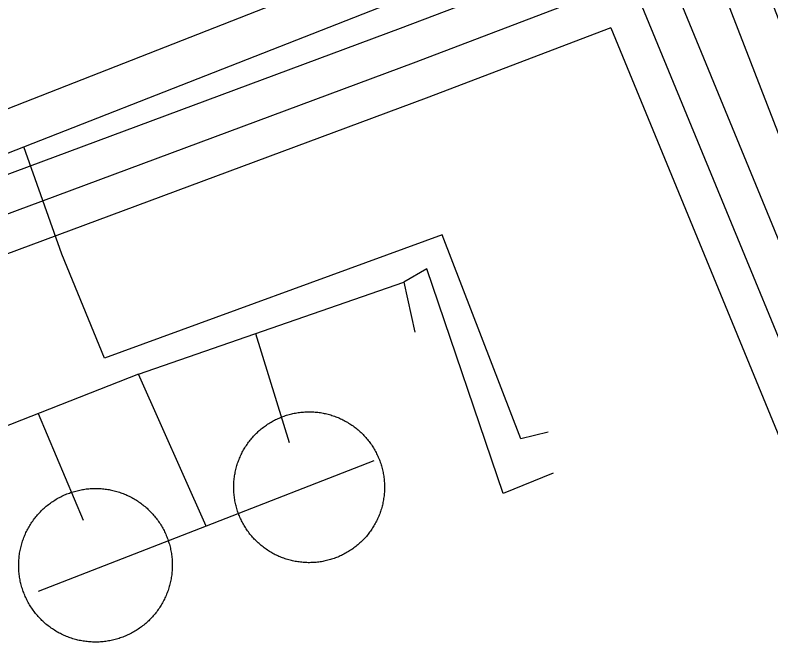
# Model space of a CAD drawing. Extents: x 3694830 to 3732949, y 415201 to 440970.
# Drawn here: x 3712720.5 to 3713026.3, y 432471.6 to 432727.9 of the extents above; entities that cross this region are included whole.
import ezdxf

# ---------------------------------------------------------------- set-up
doc = ezdxf.new("R2010")
doc.units = 0
for name, color, linetype in [('V-DOMW-TANK', 7, 'Continuous'), ('V-ROAD-CNTR', 7, 'Continuous'), ('V-UTIL-LINE', 7, 'Continuous')]:
    doc.layers.add(name, color=color, linetype=linetype)

msp = doc.modelspace()

# ---------------------------------------------------------------- linework, layer by layer
at = {"layer": 'V-DOMW-TANK'}
for points in [[(3712809.07, 432534.07), (3712809.02, 432534.6), (3712808.99, 432535.13), (3712808.96, 432535.66), (3712808.94, 432536.2), (3712808.94, 432536.73), (3712808.94, 432537.26), (3712808.95, 432537.79), (3712808.97, 432538.33), (3712808.99, 432538.86), (3712809.03, 432539.39), (3712809.08, 432539.92), (3712809.14, 432540.45), (3712809.2, 432540.98), (3712809.28, 432541.5), (3712809.36, 432542.03), (3712809.46, 432542.55), (3712809.56, 432543.08), (3712809.67, 432543.6), (3712809.79, 432544.11), (3712809.92, 432544.63), (3712810.06, 432545.14), (3712810.21, 432545.66), (3712810.37, 432546.17), (3712810.53, 432546.67), (3712810.71, 432547.17), (3712810.89, 432547.67), (3712811.08, 432548.17), (3712811.28, 432548.66), (3712811.49, 432549.15), (3712811.71, 432549.64), (3712811.94, 432550.12), (3712812.17, 432550.6), (3712812.41, 432551.08), (3712812.66, 432551.54), (3712812.92, 432552.01), (3712813.19, 432552.47), (3712813.46, 432552.92), (3712813.75, 432553.38), (3712814.04, 432553.82), (3712814.34, 432554.26), (3712814.65, 432554.7), (3712814.96, 432555.13), (3712815.28, 432555.55), (3712815.61, 432555.97), (3712815.95, 432556.38), (3712816.29, 432556.79), (3712816.64, 432557.19), (3712817, 432557.59), (3712817.36, 432557.97), (3712817.73, 432558.36), (3712818.11, 432558.73), (3712818.49, 432559.1), (3712818.88, 432559.47), (3712819.28, 432559.82), (3712819.68, 432560.17), (3712820.09, 432560.51), (3712820.5, 432560.84), (3712820.92, 432561.17), (3712821.35, 432561.49), (3712821.78, 432561.8), (3712822.22, 432562.1), (3712822.66, 432562.4), (3712823.11, 432562.69), (3712823.56, 432562.97), (3712824.02, 432563.25), (3712824.48, 432563.51), (3712824.95, 432563.77), (3712825.42, 432564.02), (3712825.89, 432564.26), (3712826.37, 432564.49), (3712826.85, 432564.71), (3712827.34, 432564.93), (3712827.83, 432565.14), (3712828.33, 432565.34), (3712828.82, 432565.53), (3712829.32, 432565.71), (3712829.83, 432565.88), (3712830.33, 432566.04), (3712830.84, 432566.2), (3712831.36, 432566.34), (3712831.87, 432566.48), (3712832.39, 432566.6), (3712832.91, 432566.72), (3712833.43, 432566.83), (3712833.95, 432566.93), (3712834.48, 432567.03), (3712835, 432567.11), (3712835.53, 432567.18), (3712836.06, 432567.24), (3712836.59, 432567.3), (3712837.12, 432567.34), (3712837.65, 432567.38), (3712838.18, 432567.41), (3712838.71, 432567.42), (3712839.25, 432567.43), (3712839.78, 432567.43), (3712840.31, 432567.42), (3712840.84, 432567.4), (3712841.37, 432567.37), (3712841.9, 432567.33)], [(3712841.9, 432567.33), (3712842.43, 432567.29), (3712842.96, 432567.23), (3712843.49, 432567.16), (3712844.02, 432567.09), (3712844.54, 432567), (3712845.07, 432566.91), (3712845.59, 432566.8), (3712846.11, 432566.7), (3712846.63, 432566.57), (3712847.15, 432566.44), (3712847.66, 432566.3), (3712848.17, 432566.16), (3712848.68, 432566), (3712849.19, 432565.83), (3712849.69, 432565.66), (3712850.19, 432565.47), (3712850.69, 432565.28), (3712851.18, 432565.08), (3712851.67, 432564.87), (3712852.16, 432564.66), (3712852.64, 432564.43), (3712853.12, 432564.2), (3712853.59, 432563.95), (3712854.06, 432563.7), (3712854.52, 432563.44), (3712854.98, 432563.18), (3712855.44, 432562.9), (3712855.89, 432562.62), (3712856.34, 432562.33), (3712856.78, 432562.03), (3712857.21, 432561.72), (3712857.64, 432561.41), (3712858.07, 432561.09), (3712858.49, 432560.76), (3712858.9, 432560.42), (3712859.31, 432560.08), (3712859.71, 432559.73), (3712860.1, 432559.37), (3712860.49, 432559.01), (3712860.87, 432558.64), (3712861.25, 432558.26), (3712861.62, 432557.87), (3712861.98, 432557.48), (3712862.34, 432557.09), (3712862.69, 432556.68), (3712863.03, 432556.28), (3712863.36, 432555.86), (3712863.69, 432555.44), (3712864.01, 432555.02), (3712864.32, 432554.59), (3712864.62, 432554.15), (3712864.92, 432553.7), (3712865.21, 432553.26), (3712865.49, 432552.8), (3712865.76, 432552.35), (3712866.03, 432551.89), (3712866.29, 432551.42), (3712866.53, 432550.95), (3712866.77, 432550.48), (3712867.01, 432549.99)], [(3712867.01, 432549.99), (3712867.23, 432549.51), (3712867.44, 432549.03), (3712867.65, 432548.54), (3712867.85, 432548.04), (3712868.04, 432547.54), (3712868.22, 432547.04), (3712868.39, 432546.54), (3712868.56, 432546.04), (3712868.71, 432545.52), (3712868.86, 432545.01), (3712868.99, 432544.5), (3712869.12, 432543.98), (3712869.24, 432543.46), (3712869.35, 432542.94), (3712869.45, 432542.42), (3712869.54, 432541.89), (3712869.62, 432541.36), (3712869.7, 432540.84), (3712869.76, 432540.31), (3712869.82, 432539.78), (3712869.86, 432539.25), (3712869.9, 432538.72), (3712869.92, 432538.19), (3712869.94, 432537.65), (3712869.95, 432537.12), (3712869.95, 432536.59), (3712869.94, 432536.06), (3712869.92, 432535.52), (3712869.89, 432534.99), (3712869.85, 432534.46), (3712869.8, 432533.93), (3712869.74, 432533.4), (3712869.68, 432532.87), (3712869.6, 432532.35), (3712869.52, 432531.82), (3712869.43, 432531.3), (3712869.32, 432530.78), (3712869.21, 432530.26), (3712869.09, 432529.74), (3712868.96, 432529.22), (3712868.82, 432528.7), (3712868.67, 432528.19), (3712868.52, 432527.68), (3712868.35, 432527.18), (3712868.18, 432526.68), (3712867.99, 432526.17), (3712867.8, 432525.68), (3712867.6, 432525.19), (3712867.39, 432524.7), (3712867.17, 432524.21), (3712866.95, 432523.73), (3712866.71, 432523.25), (3712866.47, 432522.78), (3712866.22, 432522.31), (3712865.96, 432521.84), (3712865.69, 432521.38), (3712865.42, 432520.93), (3712865.13, 432520.48), (3712864.84, 432520.03), (3712864.54, 432519.59), (3712864.24, 432519.15), (3712863.92, 432518.72), (3712863.6, 432518.3), (3712863.27, 432517.88), (3712862.94, 432517.47), (3712862.59, 432517.06), (3712862.24, 432516.66), (3712861.89, 432516.26), (3712861.52, 432515.87), (3712861.15, 432515.49), (3712860.77, 432515.12), (3712860.39, 432514.75), (3712860, 432514.39), (3712859.6, 432514.03), (3712859.2, 432513.68), (3712858.79, 432513.34), (3712858.38, 432513.01), (3712857.96, 432512.68), (3712857.53, 432512.36), (3712857.1, 432512.05), (3712856.66, 432511.74), (3712856.22, 432511.45), (3712855.77, 432511.16), (3712855.32, 432510.88), (3712854.87, 432510.6), (3712854.4, 432510.34), (3712853.94, 432510.08), (3712853.47, 432509.83), (3712852.99, 432509.59), (3712852.51, 432509.36), (3712852.03, 432509.14), (3712851.54, 432508.92), (3712851.05, 432508.71), (3712850.56, 432508.52), (3712850.06, 432508.33), (3712849.56, 432508.15), (3712849.06, 432507.97), (3712848.55, 432507.81), (3712848.04, 432507.66), (3712847.53, 432507.51)], [(3712723.27, 432496.36), (3712723.11, 432496.88), (3712722.96, 432497.4), (3712722.83, 432497.93), (3712722.71, 432498.46), (3712722.59, 432498.99), (3712722.48, 432499.52), (3712722.39, 432500.05), (3712722.3, 432500.59), (3712722.22, 432501.12), (3712722.15, 432501.66), (3712722.09, 432502.2), (3712722.04, 432502.74), (3712722, 432503.28), (3712721.97, 432503.82), (3712721.94, 432504.36), (3712721.93, 432504.91), (3712721.93, 432505.45), (3712721.93, 432505.99), (3712721.95, 432506.53), (3712721.98, 432507.08), (3712722.01, 432507.62), (3712722.06, 432508.16), (3712722.11, 432508.7), (3712722.17, 432509.24), (3712722.24, 432509.77), (3712722.32, 432510.31), (3712722.42, 432510.85), (3712722.52, 432511.38), (3712722.62, 432511.91), (3712722.74, 432512.44), (3712722.87, 432512.96), (3712723.01, 432513.49), (3712723.15, 432514.01), (3712723.31, 432514.53), (3712723.47, 432515.05), (3712723.65, 432515.56), (3712723.83, 432516.07), (3712724.02, 432516.58), (3712724.22, 432517.08), (3712724.43, 432517.59), (3712724.65, 432518.08), (3712724.87, 432518.57), (3712725.11, 432519.06), (3712725.35, 432519.55), (3712725.6, 432520.03), (3712725.86, 432520.5), (3712726.13, 432520.98), (3712726.41, 432521.44), (3712726.69, 432521.9), (3712726.99, 432522.36), (3712727.29, 432522.81), (3712727.59, 432523.26), (3712727.91, 432523.7), (3712728.23, 432524.13), (3712728.56, 432524.56), (3712728.91, 432524.98), (3712729.25, 432525.4), (3712729.6, 432525.82), (3712729.96, 432526.22), (3712730.33, 432526.62), (3712730.71, 432527.01), (3712731.09, 432527.4), (3712731.48, 432527.78), (3712731.87, 432528.15), (3712732.27, 432528.51), (3712732.68, 432528.87), (3712733.09, 432529.22), (3712733.51, 432529.57), (3712733.94, 432529.91), (3712734.37, 432530.23), (3712734.81, 432530.55), (3712735.25, 432530.87), (3712735.69, 432531.17), (3712736.15, 432531.47), (3712736.6, 432531.76), (3712737.07, 432532.04), (3712737.54, 432532.32), (3712738.01, 432532.59), (3712738.49, 432532.84), (3712738.97, 432533.09), (3712739.45, 432533.33), (3712739.94, 432533.56), (3712740.44, 432533.79), (3712740.94, 432534), (3712741.44, 432534.21), (3712741.94, 432534.41), (3712742.45, 432534.59), (3712742.96, 432534.78), (3712743.48, 432534.95), (3712744, 432535.11), (3712744.52, 432535.26), (3712745.04, 432535.4), (3712745.56, 432535.54), (3712746.09, 432535.66), (3712746.62, 432535.78), (3712747.15, 432535.89), (3712747.69, 432535.98), (3712748.22, 432536.07), (3712748.76, 432536.15), (3712749.29, 432536.22)], [(3712749.29, 432536.22), (3712749.84, 432536.28), (3712750.37, 432536.33), (3712750.92, 432536.37), (3712751.46, 432536.4), (3712752, 432536.42), (3712752.54, 432536.44), (3712753.09, 432536.44), (3712753.63, 432536.44), (3712754.17, 432536.42), (3712754.71, 432536.4), (3712755.25, 432536.36), (3712755.79, 432536.32), (3712756.33, 432536.26), (3712756.87, 432536.2), (3712757.41, 432536.13), (3712757.95, 432536.05), (3712758.48, 432535.95), (3712759.01, 432535.85), (3712759.54, 432535.74), (3712760.07, 432535.62), (3712760.6, 432535.5), (3712761.12, 432535.36), (3712761.64, 432535.22), (3712762.17, 432535.06), (3712762.68, 432534.9), (3712763.2, 432534.72), (3712763.71, 432534.54), (3712764.21, 432534.35), (3712764.72, 432534.15), (3712765.22, 432533.94), (3712765.72, 432533.72), (3712766.21, 432533.49), (3712766.7, 432533.26), (3712767.18, 432533.02), (3712767.66, 432532.77), (3712768.14, 432532.51), (3712768.61, 432532.24), (3712769.08, 432531.96), (3712769.54, 432531.68), (3712769.99, 432531.38), (3712770.45, 432531.08), (3712770.89, 432530.78), (3712771.33, 432530.46), (3712771.77, 432530.14), (3712772.2, 432529.8), (3712772.62, 432529.46), (3712773.04, 432529.12), (3712773.45, 432528.77), (3712773.85, 432528.41), (3712774.25, 432528.04), (3712774.64, 432527.66), (3712775.03, 432527.28), (3712775.41, 432526.89), (3712775.78, 432526.5), (3712776.15, 432526.1), (3712776.51, 432525.69), (3712776.86, 432525.28), (3712777.2, 432524.86), (3712777.54, 432524.43), (3712777.87, 432524)], [(3712847.53, 432507.51), (3712847.01, 432507.37), (3712846.5, 432507.24), (3712845.98, 432507.13), (3712845.46, 432507.02), (3712844.93, 432506.92), (3712844.41, 432506.82), (3712843.88, 432506.74), (3712843.35, 432506.67), (3712842.83, 432506.61), (3712842.3, 432506.55), (3712841.77, 432506.51), (3712841.23, 432506.47), (3712840.7, 432506.44), (3712840.17, 432506.43), (3712839.64, 432506.42), (3712839.11, 432506.42), (3712838.57, 432506.43), (3712838.04, 432506.45), (3712837.51, 432506.48), (3712836.98, 432506.52), (3712836.45, 432506.57), (3712835.92, 432506.62), (3712835.39, 432506.69), (3712834.86, 432506.76), (3712834.34, 432506.85), (3712833.81, 432506.94), (3712833.29, 432507.04), (3712832.77, 432507.16), (3712832.25, 432507.28), (3712831.73, 432507.41), (3712831.22, 432507.55), (3712830.71, 432507.69), (3712830.2, 432507.85), (3712829.7, 432508.02), (3712829.19, 432508.19), (3712828.69, 432508.37), (3712828.2, 432508.57), (3712827.7, 432508.77), (3712827.21, 432508.98), (3712826.73, 432509.19), (3712826.25, 432509.42), (3712825.77, 432509.65), (3712825.29, 432509.9), (3712824.82, 432510.15), (3712824.36, 432510.41), (3712823.9, 432510.67), (3712823.44, 432510.95), (3712822.99, 432511.23), (3712822.55, 432511.52), (3712822.1, 432511.82), (3712821.67, 432512.13), (3712821.24, 432512.44), (3712820.81, 432512.77), (3712820.4, 432513.09), (3712819.98, 432513.43), (3712819.58, 432513.77), (3712819.18, 432514.12), (3712818.78, 432514.48), (3712818.39, 432514.84), (3712818.01, 432515.21), (3712817.63, 432515.59), (3712817.26, 432515.98), (3712816.9, 432516.36), (3712816.55, 432516.76), (3712816.2, 432517.16), (3712815.85, 432517.57), (3712815.52, 432517.99), (3712815.2, 432518.41), (3712814.88, 432518.84), (3712814.56, 432519.27), (3712814.26, 432519.7), (3712813.96, 432520.14), (3712813.67, 432520.59), (3712813.39, 432521.04), (3712813.12, 432521.5), (3712812.85, 432521.96), (3712812.6, 432522.43), (3712812.35, 432522.9), (3712812.11, 432523.38), (3712811.88, 432523.85), (3712811.65, 432524.34), (3712811.44, 432524.82), (3712811.23, 432525.32), (3712811.03, 432525.81), (3712810.84, 432526.31), (3712810.66, 432526.81), (3712810.49, 432527.31), (3712810.33, 432527.82), (3712810.17, 432528.33), (3712810.02, 432528.84), (3712809.89, 432529.35), (3712809.76, 432529.87), (3712809.64, 432530.39), (3712809.53, 432530.91), (3712809.43, 432531.43), (3712809.34, 432531.96), (3712809.26, 432532.48), (3712809.19, 432533.01), (3712809.12, 432533.54), (3712809.07, 432534.07)], [(3712777.87, 432524), (3712778.19, 432523.57), (3712778.5, 432523.12), (3712778.81, 432522.68), (3712779.11, 432522.22), (3712779.4, 432521.77), (3712779.68, 432521.3), (3712779.95, 432520.84), (3712780.22, 432520.36), (3712780.48, 432519.88), (3712780.73, 432519.4), (3712780.97, 432518.92), (3712781.2, 432518.42), (3712781.42, 432517.93), (3712781.64, 432517.44), (3712781.84, 432516.93), (3712782.04, 432516.43), (3712782.23, 432515.92), (3712782.41, 432515.41), (3712782.58, 432514.89), (3712782.74, 432514.38), (3712782.9, 432513.85), (3712783.04, 432513.33), (3712783.17, 432512.81), (3712783.3, 432512.28), (3712783.42, 432511.75), (3712783.52, 432511.22), (3712783.62, 432510.68), (3712783.71, 432510.15), (3712783.79, 432509.61), (3712783.85, 432509.07), (3712783.91, 432508.54), (3712783.97, 432507.99), (3712784.01, 432507.45), (3712784.04, 432506.91), (3712784.06, 432506.37), (3712784.07, 432505.83), (3712784.08, 432505.29), (3712784.07, 432504.74), (3712784.05, 432504.2), (3712784.03, 432503.66), (3712783.99, 432503.12), (3712783.95, 432502.58), (3712783.9, 432502.04), (3712783.83, 432501.5), (3712783.76, 432500.96), (3712783.68, 432500.43), (3712783.59, 432499.89), (3712783.49, 432499.36), (3712783.38, 432498.83), (3712783.26, 432498.3), (3712783.13, 432497.77), (3712783, 432497.24), (3712782.85, 432496.73), (3712782.69, 432496.21), (3712782.53, 432495.69), (3712782.36, 432495.17), (3712782.17, 432494.66), (3712781.98, 432494.16), (3712781.78, 432493.65), (3712781.57, 432493.15), (3712781.36, 432492.66), (3712781.13, 432492.16), (3712780.9, 432491.67), (3712780.65, 432491.19), (3712780.4, 432490.71), (3712780.14, 432490.23), (3712779.87, 432489.76), (3712779.59, 432489.29), (3712779.31, 432488.83), (3712779.02, 432488.38), (3712778.72, 432487.92), (3712778.41, 432487.48), (3712778.09, 432487.04), (3712777.77, 432486.6), (3712777.44, 432486.17), (3712777.1, 432485.75), (3712776.75, 432485.33), (3712776.4, 432484.92), (3712776.04, 432484.52), (3712775.67, 432484.11), (3712775.3, 432483.72), (3712774.92, 432483.34), (3712774.53, 432482.96), (3712774.14, 432482.59), (3712773.73, 432482.22), (3712773.33, 432481.86), (3712772.92, 432481.51), (3712772.5, 432481.17), (3712772.07, 432480.83), (3712771.64, 432480.5), (3712771.2, 432480.18), (3712770.76, 432479.87), (3712770.31, 432479.56), (3712769.86, 432479.26), (3712769.4, 432478.97), (3712768.94, 432478.69), (3712768.47, 432478.42), (3712768, 432478.15), (3712767.52, 432477.89), (3712767.04, 432477.64)], [(3712767.04, 432477.64), (3712766.55, 432477.4), (3712766.06, 432477.17), (3712765.57, 432476.95), (3712765.07, 432476.73), (3712764.57, 432476.53), (3712764.06, 432476.33), (3712763.55, 432476.14), (3712763.04, 432475.96), (3712762.53, 432475.79), (3712762.01, 432475.63), (3712761.49, 432475.48), (3712760.97, 432475.33), (3712760.44, 432475.2), (3712759.91, 432475.07), (3712759.38, 432474.96), (3712758.85, 432474.85), (3712758.32, 432474.75), (3712757.78, 432474.66), (3712757.25, 432474.58), (3712756.71, 432474.51), (3712756.17, 432474.46), (3712755.63, 432474.41), (3712755.09, 432474.36), (3712754.55, 432474.33), (3712754, 432474.31), (3712753.46, 432474.3), (3712752.92, 432474.29), (3712752.38, 432474.3), (3712751.84, 432474.32), (3712751.3, 432474.34), (3712750.75, 432474.37), (3712750.21, 432474.42), (3712749.67, 432474.47), (3712749.14, 432474.54), (3712748.6, 432474.61), (3712748.06, 432474.69), (3712747.53, 432474.78), (3712746.99, 432474.88), (3712746.46, 432474.99), (3712745.93, 432475.11), (3712745.41, 432475.23), (3712744.88, 432475.37), (3712744.36, 432475.52), (3712743.84, 432475.68), (3712743.32, 432475.84), (3712742.81, 432476.02), (3712742.3, 432476.2), (3712741.79, 432476.39), (3712741.29, 432476.59), (3712740.79, 432476.8), (3712740.29, 432477.01), (3712739.8, 432477.24), (3712739.31, 432477.47), (3712738.82, 432477.72), (3712738.34, 432477.97), (3712737.87, 432478.23), (3712737.39, 432478.5), (3712736.93, 432478.77), (3712736.47, 432479.06), (3712736.01, 432479.35), (3712735.56, 432479.65), (3712735.11, 432479.96), (3712734.67, 432480.28), (3712734.24, 432480.6), (3712733.81, 432480.93), (3712733.38, 432481.27), (3712732.97, 432481.61), (3712732.56, 432481.97), (3712732.15, 432482.33), (3712731.75, 432482.7), (3712731.36, 432483.07), (3712730.97, 432483.45), (3712730.59, 432483.84), (3712730.22, 432484.23), (3712729.85, 432484.64), (3712729.5, 432485.04), (3712729.15, 432485.46), (3712728.8, 432485.88), (3712728.46, 432486.3), (3712728.14, 432486.73), (3712727.82, 432487.17), (3712727.5, 432487.61), (3712727.2, 432488.06), (3712726.9, 432488.51), (3712726.61, 432488.97), (3712726.33, 432489.43), (3712726.05, 432489.9), (3712725.78, 432490.37), (3712725.53, 432490.85), (3712725.28, 432491.33), (3712725.04, 432491.82), (3712724.81, 432492.31), (3712724.58, 432492.8), (3712724.37, 432493.3), (3712724.16, 432493.8), (3712723.96, 432494.31), (3712723.77, 432494.82), (3712723.6, 432495.33), (3712723.43, 432495.84), (3712723.27, 432496.36)]]:
    msp.add_lwpolyline(points, dxfattribs=at)
at = {"layer": 'V-ROAD-CNTR'}
for points in [[(3712187.65, 434812.01), (3712378.39, 434311.59), (3712491.09, 434002.16), (3712695.48, 433484.67), (3712841.34, 433105.39), (3712968.72, 432744.68), (3713077.72, 432480.06), (3713176.04, 432215.23), (3713313.06, 431853.04), (3713489.86, 431392.11)], [(3713566.61, 432976.1), (3713331.49, 432879.73), (3712881.52, 432708.39), (3712414.9, 432535), (3711959.37, 432359.06), (3711796.95, 432298.03)], [(3712950.66, 432750.77), (3712876.24, 432722.43), (3712535.33, 432595.75)], [(3712989.56, 432733.48), (3713091.69, 432485.53), (3713190.08, 432220.49), (3713327.08, 431858.38), (3713498.67, 431411.02)], [(3712961.51, 432722.8), (3712886.8, 432694.35), (3712545.7, 432567.6)], [(3712961.51, 432722.8), (3713063.75, 432474.59), (3713161.99, 432209.96), (3713299.04, 431847.7), (3713470.68, 431400.24)]]:
    msp.add_lwpolyline(points, dxfattribs=at)
at = {"layer": 'V-UTIL-LINE'}
for p, q in [((3712817.73, 432599.05), (3712831.34, 432555.04)), ((3712729.87, 432566.7), (3712748.07, 432523.59))]:
    msp.add_line(p, q, dxfattribs=at)
for points in [[(3713062.63, 432640.52), (3713000.5, 432800.97), (3712901.62, 432762.22), (3712891.64, 432758.31), (3712516.4, 432611.24)], [(3713047.05, 432634.48), (3712990.97, 432779.29), (3712537.24, 432601.46), (3712582.35, 432475.98)], [(3712936.17, 432559.25), (3712925.16, 432556.53), (3712893.33, 432639.07), (3712756.68, 432589.07), (3712739.4, 432631.26), (3712723.99, 432674.66)], [(3712938.13, 432542.62), (3712917.95, 432534.43), (3712887.06, 432625.21), (3712877.7, 432619.88)], [(3712770.41, 432582.62), (3712877.7, 432619.88), (3712882.23, 432599.71)], [(3712797.72, 432521.16), (3712770.41, 432582.62), (3712572.02, 432504.69)], [(3712865.59, 432547.54), (3712797.72, 432521.16), (3712729.85, 432494.78)]]:
    msp.add_lwpolyline(points, dxfattribs=at)

doc.saveas('drawing.dxf')
